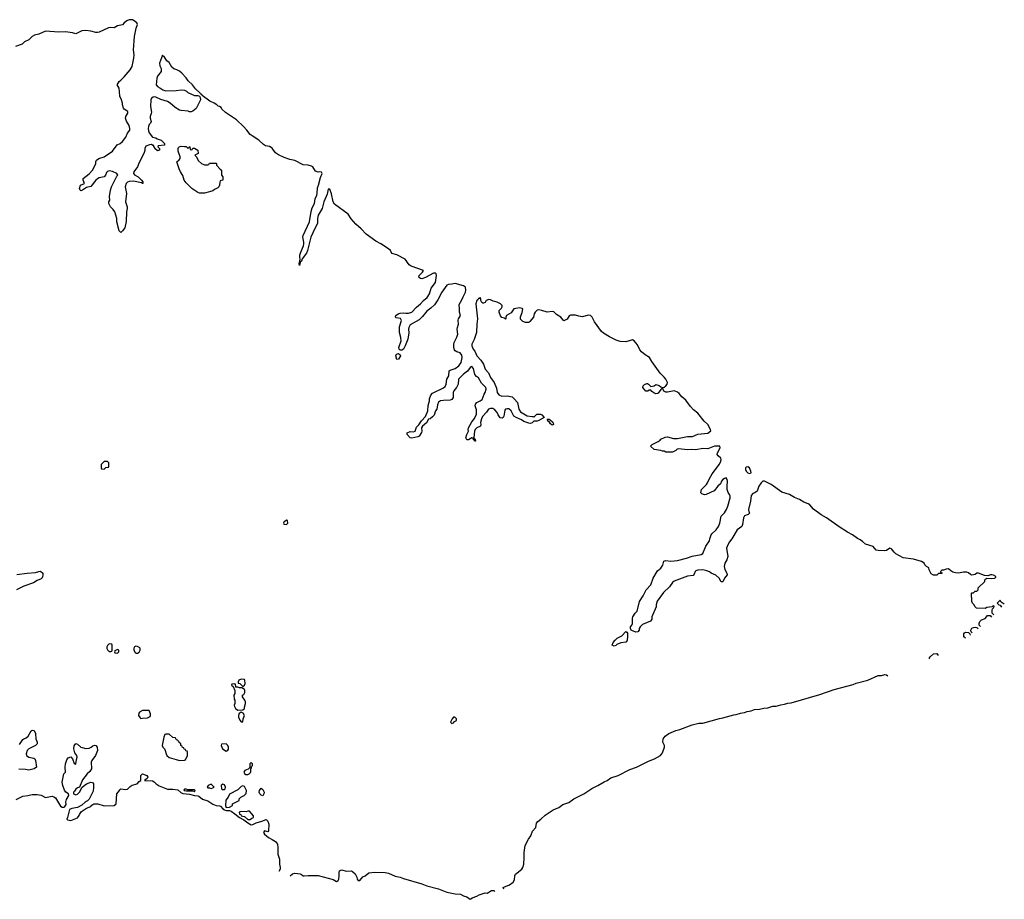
# Model space of a CAD drawing. Header units: inches. Extents: x 2710684 to 2828758, y 857022 to 965663.
# Tile 296 of 316: x 2816980 to 2828758, y 865690 to 876209. Entities that reach past the tile are written whole.
import ezdxf

# ---------------------------------------------------------------- set-up
doc = ezdxf.new("R2010")
doc.units = ezdxf.units.IN
doc.header["$MEASUREMENT"] = 0
for name, color, linetype in [('C8816', 7, 'Continuous'), ('C8817', 7, 'Continuous'), ('C8826', 7, 'Continuous'), ('C8827', 7, 'Continuous')]:
    doc.layers.add(name, color=color, linetype=linetype)

msp = doc.modelspace()

# ---------------------------------------------------------------- linework, layer by layer
at = {"layer": 'C8816', "color": 4, "elevation": 4}
for points in [[(2816947, 869573), (2817070, 869591), (2817170, 869599), (2817208, 869612), (2817230, 869613), (2817256, 869590), (2817258, 869570), (2817253, 869547), (2817247, 869533), (2817237, 869523), (2817190, 869504), (2817146, 869474), (2817030, 869436), (2816941, 869390)], [(2816979, 867541), (2817019, 867601), (2817030, 867611), (2817058, 867622), (2817080, 867640), (2817116, 867704), (2817130, 867712), (2817152, 867710), (2817171, 867671), (2817175, 867610), (2817191, 867570), (2817191, 867550), (2817170, 867529), (2817091, 867489), (2817071, 867469), (2817056, 867430), (2817062, 867410), (2817090, 867391), (2817150, 867378), (2817162, 867370), (2817171, 867351), (2817182, 867270), (2817154, 867250), (2817090, 867234), (2817050, 867241), (2816970, 867245)], [(2816938, 866882), (2817018, 866922), (2817079, 866930), (2817130, 866944), (2817190, 866945), (2817237, 866937), (2817290, 866909), (2817370, 866923), (2817390, 866916), (2817410, 866902), (2817470, 866803), (2817490, 866791), (2817510, 866791), (2817521, 866799), (2817535, 866825), (2817532, 866850), (2817538, 866882), (2817569, 866930), (2817562, 866950), (2817532, 866972), (2817516, 866996), (2817495, 867050), (2817489, 867090), (2817509, 867190), (2817528, 867212), (2817525, 867270), (2817529, 867310), (2817542, 867358), (2817560, 867380), (2817590, 867392), (2817611, 867371), (2817630, 867314), (2817647, 867307), (2817653, 867310), (2817659, 867361), (2817668, 867390), (2817662, 867410), (2817641, 867441), (2817629, 867490), (2817633, 867527), (2817650, 867552), (2817670, 867546), (2817710, 867510), (2817770, 867493), (2817810, 867497), (2817835, 867510), (2817853, 867527), (2817875, 867535), (2817890, 867531), (2817907, 867510), (2817911, 867470), (2817888, 867410), (2817844, 867350), (2817837, 867330), (2817839, 867250), (2817820, 867220), (2817787, 867190), (2817730, 867118), (2817694, 867030), (2817670, 867022), (2817650, 867008), (2817637, 866983), (2817625, 866970), (2817622, 866950), (2817650, 866941), (2817672, 866948), (2817695, 866970), (2817728, 867032), (2817778, 867070), (2817830, 867091), (2817850, 867085), (2817861, 867070), (2817863, 867030), (2817857, 866983), (2817811, 866889), (2817791, 866869), (2817766, 866854), (2817725, 866815), (2817673, 866787), (2817603, 866777), (2817577, 866763), (2817571, 866749), (2817553, 866667), (2817543, 866650), (2817550, 866641), (2817590, 866633), (2817670, 866666), (2817690, 866691), (2817694, 866706), (2817718, 866742), (2817780, 866780), (2817830, 866799), (2817843, 866817), (2817868, 866832), (2817913, 866833), (2817990, 866807), (2818112, 866810), (2818133, 866830), (2818144, 866950), (2818175, 866990), (2818178, 867002), (2818190, 867012), (2818245, 867005), (2818270, 867007), (2818302, 867038), (2818327, 867053), (2818384, 867070), (2818410, 867098), (2818428, 867110), (2818429, 867170), (2818451, 867191), (2818502, 867170), (2818512, 867150), (2818504, 867136), (2818474, 867110), (2818570, 867105), (2818590, 867095), (2818614, 867070), (2818647, 867047), (2818750, 867007), (2818810, 867007), (2818870, 866998), (2818906, 866966), (2818930, 866954), (2819010, 866949), (2819070, 866930), (2819110, 866927), (2819122, 866922), (2819168, 866888), (2819230, 866867), (2819290, 866826), (2819330, 866813), (2819369, 866809), (2819383, 866803), (2819411, 866770), (2819430, 866758), (2819450, 866751), (2819490, 866750), (2819510, 866743), (2819554, 866714), (2819610, 866668), (2819662, 866642), (2819710, 866604), (2819750, 866581), (2819770, 866584), (2819810, 866605), (2819877, 866623), (2819930, 866645), (2819950, 866624), (2819960, 866590), (2819956, 866510), (2819950, 866497), (2819910, 866510), (2819896, 866490), (2819907, 866470), (2819955, 866430), (2820000, 866405)]]:
    msp.add_lwpolyline(points, dxfattribs=at)
at = {"layer": 'C8816', "color": 4}
for points, elevation in [([(2818050, 868746), (2818030, 868726), (2818022, 868710), (2818022, 868690), (2818030, 868674), (2818050, 868654), (2818070, 868654), (2818082, 868658), (2818086, 868670), (2818086, 868730), (2818082, 868742)], 8), ([(2818150, 868678), (2818118, 868662), (2818114, 868650), (2818118, 868638), (2818150, 868634), (2818166, 868650), (2818166, 868670)], 8), ([(2818370, 868718), (2818352, 868708), (2818345, 868695), (2818345, 868670), (2818360, 868640), (2818370, 868632), (2818390, 868632), (2818410, 868645), (2818422, 868670), (2818422, 868690), (2818417, 868697), (2818390, 868715)], 8), ([(2819630, 868322), (2819602, 868310), (2819592, 868290), (2819594, 868274), (2819614, 868270), (2819650, 868234), (2819670, 868252), (2819677, 868270), (2819672, 868312), (2819670, 868318), (2819660, 868320)], 8), ([(2819550, 868266), (2819518, 868262), (2819514, 868250), (2819533, 868233), (2819553, 868187), (2819554, 868150), (2819542, 868130), (2819545, 868085), (2819552, 868070), (2819552, 868032), (2819545, 868010), (2819550, 867994), (2819562, 867970), (2819590, 867952), (2819650, 867954), (2819668, 867972), (2819668, 867988), (2819682, 868030), (2819682, 868050), (2819675, 868070), (2819646, 868110), (2819646, 868130), (2819660, 868140), (2819675, 868165), (2819674, 868190), (2819670, 868198), (2819638, 868218), (2819610, 868218), (2819590, 868226), (2819567, 868227), (2819562, 868262)], 8), ([(2818450, 867948), (2818412, 867928), (2818404, 867916), (2818402, 867890), (2818420, 867860), (2818430, 867852), (2818450, 867858), (2818510, 867862), (2818542, 867878), (2818546, 867890), (2818546, 867910), (2818530, 867946)], 8), ([(2819630, 867926), (2819606, 867914), (2819598, 867890), (2819598, 867870), (2819612, 867832), (2819630, 867814), (2819650, 867814), (2819655, 867850), (2819668, 867890), (2819655, 867915)], 8), ([(2818770, 867666), (2818730, 867666), (2818718, 867662), (2818705, 867630), (2818685, 867530), (2818691, 867510), (2818711, 867491), (2818721, 867470), (2818731, 867430), (2818741, 867410), (2818770, 867387), (2818850, 867361), (2818890, 867351), (2818950, 867354), (2818962, 867358), (2818986, 867410), (2818986, 867450), (2818982, 867462), (2818967, 867467), (2818962, 867482), (2818947, 867487), (2818942, 867502), (2818927, 867507), (2818922, 867522), (2818906, 867530), (2818906, 867550), (2818887, 867567), (2818882, 867582), (2818867, 867587), (2818862, 867602), (2818847, 867607), (2818842, 867622), (2818810, 867626)], 8), ([(2819448, 867548), (2819394, 867546), (2819392, 867530), (2819408, 867488), (2819450, 867462), (2819468, 867472), (2819476, 867484), (2819478, 867510), (2819468, 867530)], 8), ([(2819750, 867326), (2819734, 867310), (2819734, 867266), (2819713, 867247), (2819674, 867230), (2819662, 867210), (2819670, 867194), (2819684, 867184), (2819710, 867182), (2819726, 867190), (2819746, 867210), (2819746, 867254), (2819750, 867254), (2819758, 867282), (2819766, 867290), (2819766, 867310)], 8), ([(2818970, 867008), (2818950, 867006), (2818945, 866995), (2818946, 866990), (2818970, 866986), (2819047, 866987), (2819062, 866982), (2819070, 866974), (2819078, 866990), (2819070, 866998), (2818990, 866998)], 8), ([(2819270, 867066), (2819234, 867050), (2819222, 867030), (2819230, 867022), (2819250, 867022), (2819270, 867014), (2819290, 867022), (2819306, 867030)], 8), ([(2819410, 867068), (2819392, 867050), (2819393, 867013), (2819404, 867004), (2819430, 867002), (2819438, 867010), (2819442, 867030), (2819430, 867058)], 8), ([(2819650, 867046), (2819630, 867038), (2819590, 866998), (2819490, 866946), (2819474, 866910), (2819444, 866876), (2819441, 866810), (2819450, 866788), (2819490, 866792), (2819526, 866810), (2819527, 866833), (2819606, 866870), (2819606, 866890), (2819626, 866910), (2819666, 866930), (2819690, 866954), (2819695, 866990), (2819670, 867038)], 8), ([(2819890, 866929), (2819870, 866937), (2819854, 866950), (2819846, 866970), (2819850, 866990), (2819870, 867018), (2819890, 867003), (2819903, 866970), (2819902, 866950)], 4), ([(2819730, 866746), (2819710, 866746), (2819690, 866738), (2819630, 866742), (2819606, 866734), (2819611, 866710), (2819624, 866704), (2819631, 866690), (2819670, 866682), (2819710, 866646), (2819726, 866646), (2819730, 866642), (2819758, 866662), (2819778, 866670), (2819778, 866690)], 8)]:
    msp.add_lwpolyline(points, close=True, dxfattribs=dict(at, elevation=elevation))
at = {"layer": 'C8817', "color": 4, "elevation": 4}
msp.add_lwpolyline([(2820000, 874671), (2819990, 874680), (2819970, 874692), (2819922, 874702), (2819897, 874717), (2819839, 874770), (2819759, 874819), (2819738, 874838), (2819697, 874890), (2819659, 874930), (2819575, 875010), (2819440, 875100), (2819400, 875140), (2819390, 875158), (2819370, 875171), (2819354, 875174), (2819339, 875190), (2819305, 875210), (2819253, 875233), (2819161, 875301), (2819159, 875310), (2819141, 875321), (2819137, 875330), (2819083, 875383), (2819048, 875430), (2818997, 875477), (2818970, 875515), (2818918, 875570), (2818890, 875594), (2818861, 875610), (2818822, 875622), (2818800, 875640), (2818770, 875696), (2818739, 875719), (2818710, 875769), (2818694, 875774), (2818690, 875786), (2818651, 875690), (2818658, 875658), (2818673, 875627), (2818674, 875590), (2818630, 875534), (2818620, 875510), (2818614, 875430), (2818627, 875410), (2818656, 875396), (2818691, 875370), (2818730, 875358), (2818850, 875362), (2818910, 875371), (2818950, 875365), (2818974, 875354), (2818990, 875338), (2819070, 875302), (2819110, 875302), (2819130, 875294), (2819140, 875280), (2819142, 875250), (2819090, 875149), (2819050, 875115), (2819030, 875108), (2819010, 875108), (2818995, 875115), (2818910, 875122), (2818890, 875129), (2818840, 875160), (2818781, 875210), (2818750, 875229), (2818670, 875254), (2818610, 875282), (2818590, 875287), (2818576, 875284), (2818555, 875270), (2818549, 875250), (2818546, 875170), (2818555, 875105), (2818553, 875087), (2818539, 875050), (2818539, 875030), (2818554, 874990), (2818546, 874970), (2818530, 874954), (2818519, 874930), (2818515, 874910), (2818520, 874880), (2818530, 874856), (2818570, 874805), (2818610, 874796), (2818626, 874786), (2818674, 874770), (2818714, 874730), (2818714, 874710), (2818638, 874702), (2818634, 874690), (2818654, 874670), (2818654, 874650), (2818630, 874642), (2818598, 874670), (2818598, 874678), (2818586, 874694), (2818586, 874706), (2818574, 874706), (2818555, 874715), (2818534, 874714), (2818490, 874695), (2818477, 874670), (2818476, 874644), (2818465, 874610), (2818410, 874501), (2818391, 874449), (2818345, 874390), (2818341, 874370), (2818354, 874354), (2818398, 874330), (2818438, 874290), (2818452, 874270), (2818454, 874250), (2818449, 874249), (2818438, 874258), (2818340, 874280), (2818290, 874275), (2818270, 874266), (2818254, 874250), (2818243, 874210), (2818259, 874130), (2818247, 874030), (2818266, 873970), (2818266, 873950), (2818256, 873910), (2818255, 873795), (2818238, 873722), (2818210, 873686), (2818190, 873666), (2818170, 873686), (2818144, 873790), (2818141, 873830), (2818119, 873910), (2818099, 873939), (2818068, 873970), (2818048, 874010), (2818048, 874032), (2818058, 874050), (2818055, 874095), (2818066, 874170), (2818079, 874210), (2818118, 874290), (2818143, 874337), (2818155, 874350), (2818142, 874370), (2818090, 874393), (2818050, 874401), (2818030, 874394), (2818018, 874382), (2818006, 874350), (2817991, 874329), (2817930, 874317), (2817910, 874306), (2817891, 874290), (2817830, 874215), (2817779, 874201), (2817730, 874169), (2817710, 874164), (2817702, 874170), (2817697, 874190), (2817709, 874231), (2817755, 874250), (2817738, 874290), (2817738, 874310), (2817813, 874367), (2817852, 874408), (2817882, 874470), (2817889, 874490), (2817889, 874511), (2817898, 874530), (2817926, 874550), (2817990, 874568), (2818090, 874637), (2818147, 874713), (2818182, 874730), (2818210, 874751), (2818250, 874806), (2818269, 874851), (2818296, 874890), (2818298, 874910), (2818290, 874942), (2818257, 874997), (2818245, 875030), (2818249, 875051), (2818273, 875090), (2818274, 875110), (2818230, 875138), (2818222, 875150), (2818209, 875190), (2818209, 875210), (2818198, 875250), (2818176, 875296), (2818175, 875350), (2818168, 875390), (2818148, 875430), (2818168, 875470), (2818190, 875485), (2818230, 875525), (2818302, 875610), (2818324, 875650), (2818345, 875750), (2818349, 875790), (2818343, 875850), (2818354, 876010), (2818373, 876107), (2818389, 876150), (2818381, 876170), (2818350, 876197), (2818330, 876209), (2818290, 876209), (2818263, 876197), (2818228, 876172), (2818210, 876149), (2818150, 876136), (2818110, 876113), (2818070, 876115), (2818042, 876110), (2817930, 876059), (2817910, 876055), (2817890, 876055), (2817830, 876074), (2817770, 876081), (2817724, 876076), (2817650, 876042), (2817610, 876054), (2817530, 876065), (2817450, 876061), (2817290, 876074), (2817210, 876038), (2817157, 876023), (2817130, 876008), (2817090, 875968), (2817037, 875943), (2817010, 875918), (2816930, 875888)], dxfattribs=at)
at = {"layer": 'C8817', "color": 4}
for points, elevation in [([(2818950, 874692), (2818970, 874694), (2818990, 874674), (2819002, 874678), (2819010, 874694), (2819014, 874690), (2819018, 874658), (2819030, 874654), (2819042, 874658), (2819050, 874674), (2819073, 874673), (2819111, 874650), (2819114, 874610), (2819074, 874590), (2819092, 874572), (2819120, 874520), (2819154, 874490), (2819190, 874474), (2819230, 874474), (2819242, 874478), (2819250, 874494), (2819330, 874494), (2819334, 874490), (2819334, 874470), (2819380, 874420), (2819394, 874410), (2819394, 874350), (2819412, 874332), (2819412, 874290), (2819378, 874282), (2819373, 874267), (2819372, 874230), (2819362, 874210), (2819350, 874198), (2819310, 874178), (2819290, 874162), (2819250, 874149), (2819190, 874135), (2819130, 874135), (2819110, 874142), (2819038, 874190), (2818970, 874258), (2818949, 874290), (2818930, 874346), (2818902, 874390), (2818886, 874426), (2818858, 874510), (2818888, 874532), (2818898, 874550), (2818898, 874570), (2818876, 874636), (2818875, 874670), (2818878, 874682), (2818886, 874690), (2818910, 874698)], 4), ([(2818030, 870926), (2817990, 870926), (2817954, 870890), (2817954, 870850), (2817958, 870838), (2817990, 870834), (2818010, 870854), (2818042, 870858), (2818046, 870870), (2818046, 870910)], 8)]:
    msp.add_lwpolyline(points, close=True, dxfattribs=dict(at, elevation=elevation))
at = {"layer": 'C8826', "color": 4, "elevation": 4}
for points in [[(2825499, 870000), (2825470, 869965), (2825450, 869929), (2825436, 869890), (2825451, 869790), (2825439, 869750), (2825415, 869710), (2825407, 869670), (2825414, 869634), (2825438, 869590), (2825442, 869570), (2825411, 869529), (2825390, 869486), (2825370, 869488), (2825349, 869530), (2825306, 869566), (2825250, 869589), (2825230, 869605), (2825200, 869620), (2825150, 869630), (2825090, 869625), (2825070, 869618), (2825061, 869610), (2825050, 869578), (2825037, 869563), (2824970, 869553), (2824810, 869496), (2824790, 869477), (2824755, 869425), (2824681, 869359), (2824605, 869255), (2824595, 869210), (2824594, 869186), (2824542, 869070), (2824540, 869040), (2824524, 869016), (2824430, 868978), (2824402, 868950), (2824392, 868930), (2824392, 868910), (2824374, 868890), (2824350, 868884), (2824304, 868904), (2824295, 868910), (2824286, 868930), (2824288, 868950), (2824304, 868970), (2824309, 868990), (2824310, 869054), (2824315, 869070), (2824342, 869110), (2824365, 869135), (2824393, 869250), (2824440, 869320), (2824474, 869390), (2824529, 869450), (2824559, 869530), (2824610, 869618), (2824650, 869651), (2824675, 869685), (2824685, 869735), (2824710, 869741), (2824770, 869735), (2824850, 869743), (2824958, 869770), (2825026, 869794), (2825130, 869812), (2825150, 869825), (2825186, 869914), (2825230, 869977), (2825237, 870000)], [(2828632, 869092), (2828613, 869110), (2828612, 869148), (2828615, 869165), (2828630, 869174), (2828638, 869190), (2828636, 869196), (2828630, 869198), (2828614, 869190), (2828614, 869186), (2828550, 869178), (2828530, 869168), (2828426, 869170), (2828406, 869190), (2828398, 869210), (2828378, 869230), (2828368, 869250), (2828366, 869350), (2828370, 869354), (2828390, 869354), (2828410, 869374), (2828430, 869374), (2828446, 869390), (2828447, 869413), (2828526, 869490), (2828526, 869510), (2828536, 869524), (2828550, 869531), (2828610, 869527), (2828646, 869530), (2828657, 869543), (2828657, 869550), (2828630, 869565), (2828610, 869569), (2828591, 869569), (2828560, 869560), (2828521, 869561), (2828450, 869589), (2828430, 869589), (2828410, 869573), (2828370, 869568), (2828354, 869574), (2828330, 869595), (2828310, 869602), (2828270, 869602), (2828210, 869592), (2828175, 869595), (2828143, 869603), (2828117, 869617), (2828090, 869641), (2828061, 869639), (2828030, 869626), (2828010, 869626), (2827994, 869610), (2827998, 869598), (2828013, 869593), (2828012, 869588), (2827970, 869586), (2827950, 869568), (2827910, 869566), (2827882, 869582), (2827858, 869630), (2827855, 869655), (2827829, 869669), (2827809, 869689), (2827799, 869710), (2827769, 869730), (2827670, 869759), (2827550, 869773), (2827461, 869821), (2827440, 869840), (2827410, 869883), (2827390, 869890), (2827350, 869862), (2827330, 869858), (2827250, 869861), (2827227, 869867), (2827190, 869909), (2827097, 869937), (2827061, 869970), (2827032, 869990), (2827009, 870000)], [(2828758, 869218), (2828722, 869242), (2828710, 869266), (2828674, 869230), (2828694, 869210), (2828710, 869206), (2828724, 869184)], [(2828474, 868954), (2828456, 868970), (2828458, 868990), (2828467, 869013), (2828487, 869033), (2828528, 869050), (2828555, 869085), (2828590, 869084), (2828604, 869064)], [(2828294, 868814), (2828272, 868830), (2828275, 868865), (2828282, 868878), (2828297, 868883), (2828330, 868882), (2828345, 868865), (2828348, 868848)], [(2828375, 868875), (2828361, 868890), (2828359, 868910), (2828369, 868931), (2828390, 868941), (2828410, 868944), (2828430, 868941), (2828446, 868926)], [(2827864, 868564), (2827861, 868570), (2827870, 868591), (2827910, 868627), (2827950, 868629), (2827966, 868606)], [(2822771, 865811), (2822764, 865830), (2822770, 865837), (2822838, 865862), (2822884, 865896), (2822897, 865923), (2822901, 865970), (2822911, 865989), (2822986, 866050), (2822998, 866070), (2823011, 866110), (2823016, 866190), (2823013, 866250), (2823028, 866332), (2823065, 866410), (2823095, 866450), (2823116, 866504), (2823153, 866547), (2823161, 866599), (2823178, 866622), (2823213, 866647), (2823265, 866695), (2823360, 866760), (2823430, 866789), (2823476, 866824), (2823550, 866849), (2823607, 866893), (2823730, 866952), (2823823, 867017), (2823897, 867050), (2823970, 867094), (2824008, 867110), (2824050, 867142), (2824139, 867170), (2824277, 867243), (2824358, 867270), (2824500, 867340), (2824575, 867370), (2824647, 867410), (2824670, 867443), (2824695, 867510), (2824692, 867530), (2824674, 867570), (2824678, 867610), (2824701, 867639), (2824747, 867673), (2824830, 867710), (2824878, 867722), (2825025, 867775), (2825105, 867795), (2825150, 867798), (2825350, 867854), (2825390, 867859), (2825523, 867897), (2825550, 867899), (2825603, 867917), (2825650, 867924), (2825683, 867937), (2825730, 867944), (2825770, 867960), (2825830, 867963), (2825883, 867977), (2825930, 867980), (2825990, 867998), (2826030, 868001), (2826083, 868017), (2826130, 868023), (2826170, 868036), (2826210, 868039), (2826550, 868139), (2826721, 868199), (2826950, 868257), (2826987, 868273), (2827127, 868310), (2827250, 868366), (2827290, 868367), (2827330, 868379), (2827350, 868374), (2827364, 868364)], [(2820000, 866405), (2820041, 866381), (2820062, 866350), (2820069, 866310), (2820069, 866230), (2820089, 866170), (2820088, 866110), (2820097, 866070), (2820094, 866050), (2820079, 866021)], [(2820216, 865970), (2820244, 865996), (2820270, 866001), (2820334, 865994), (2820350, 865988), (2820370, 865972), (2820382, 865970), (2820430, 865975), (2820550, 865973), (2820728, 865928), (2820770, 865902), (2820790, 865914), (2820798, 865930), (2820803, 865970), (2820802, 866010), (2820807, 866030), (2820830, 866041), (2820890, 866028), (2820950, 866029), (2820963, 866023), (2820994, 865994), (2821013, 865953), (2821018, 865930), (2821030, 865916), (2821050, 865916), (2821083, 865957), (2821111, 865969), (2821155, 866005), (2821225, 866015), (2821350, 866012), (2821390, 866001), (2821470, 865966), (2821530, 865956), (2821570, 865937), (2821790, 865876), (2821850, 865850), (2821990, 865814), (2822090, 865776), (2822190, 865755), (2822252, 865752), (2822290, 865733), (2822330, 865721), (2822369, 865690)], [(2822371, 865690), (2822394, 865706), (2822450, 865728), (2822475, 865745), (2822550, 865766), (2822570, 865764), (2822624, 865796), (2822650, 865794), (2822665, 865785)]]:
    msp.add_lwpolyline(points, dxfattribs=at)
at = {"layer": 'C8826', "color": 4}
for points, elevation in [([(2824090, 868718), (2824069, 868730), (2824080, 868760), (2824102, 868790), (2824129, 868811), (2824181, 868839), (2824230, 868892), (2824244, 868884), (2824251, 868871), (2824251, 868831), (2824246, 868790), (2824238, 868770), (2824230, 868764), (2824170, 868757), (2824124, 868736), (2824110, 868724)], 4), ([(2822170, 867868), (2822152, 867850), (2822134, 867810), (2822150, 867794), (2822170, 867802), (2822183, 867817), (2822206, 867830), (2822206, 867850), (2822187, 867867)], 8)]:
    msp.add_lwpolyline(points, close=True, dxfattribs=dict(at, elevation=elevation))
at = {"layer": 'C8827', "color": 4, "elevation": 4}
for points in [[(2825237, 870000), (2825252, 870048), (2825260, 870060), (2825311, 870109), (2825338, 870150), (2825356, 870190), (2825370, 870270), (2825410, 870310), (2825433, 870350), (2825451, 870391), (2825479, 870490), (2825479, 870510), (2825472, 870530), (2825456, 870556), (2825444, 870590), (2825441, 870630), (2825448, 870690), (2825444, 870710), (2825430, 870729), (2825410, 870724), (2825393, 870710), (2825377, 870690), (2825362, 870658), (2825330, 870629), (2825287, 870573), (2825190, 870532), (2825170, 870529), (2825139, 870539), (2825128, 870550), (2825134, 870590), (2825195, 870650), (2825209, 870670), (2825226, 870714), (2825263, 870777), (2825350, 870895), (2825368, 870930), (2825371, 870950), (2825366, 870966), (2825335, 870995), (2825325, 871010), (2825329, 871030), (2825358, 871090), (2825355, 871110), (2825290, 871108), (2825210, 871079), (2825150, 871080), (2825070, 871067), (2825011, 871069), (2824970, 871065), (2824862, 871078), (2824846, 871074), (2824830, 871058), (2824790, 871038), (2824710, 871038), (2824690, 871048), (2824669, 871049), (2824650, 871058), (2824570, 871069), (2824526, 871110), (2824546, 871130), (2824616, 871164), (2824640, 871180), (2824650, 871192), (2824703, 871217), (2824730, 871222), (2824802, 871202), (2824850, 871199), (2824970, 871224), (2825030, 871226), (2825090, 871251), (2825210, 871265), (2825249, 871291), (2825245, 871310), (2825210, 871367), (2825167, 871407), (2825090, 871504), (2825042, 871542), (2825003, 871583), (2824950, 871659), (2824899, 871699), (2824870, 871737), (2824850, 871754), (2824810, 871769), (2824730, 871753), (2824710, 871753), (2824685, 871765), (2824670, 871806), (2824650, 871788), (2824617, 871743), (2824610, 871738), (2824590, 871735), (2824565, 871745), (2824541, 871761), (2824530, 871778), (2824510, 871778), (2824492, 871768), (2824470, 871768), (2824449, 871789), (2824435, 871810), (2824438, 871830), (2824455, 871845), (2824483, 871857), (2824490, 871858), (2824502, 871850), (2824530, 871822), (2824570, 871831), (2824590, 871845), (2824630, 871835), (2824650, 871818), (2824671, 871811), (2824690, 871814), (2824711, 871829), (2824726, 871850), (2824730, 871870), (2824711, 871910), (2824690, 871936), (2824642, 871982), (2824540, 872120), (2824512, 872170), (2824460, 872200), (2824417, 872237), (2824400, 872260), (2824370, 872322), (2824330, 872368), (2824310, 872379), (2824230, 872358), (2824162, 872362), (2824115, 872375), (2824036, 872416), (2823962, 872462), (2823941, 872481), (2823857, 872597), (2823828, 872650), (2823809, 872671), (2823786, 872674), (2823710, 872657), (2823670, 872662), (2823630, 872677), (2823570, 872675), (2823551, 872669), (2823530, 872629), (2823490, 872608), (2823454, 872650), (2823402, 872682), (2823370, 872714), (2823350, 872718), (2823290, 872712), (2823227, 872733), (2823190, 872739), (2823170, 872735), (2823148, 872712), (2823136, 872690), (2823126, 872650), (2823082, 872598), (2823070, 872589), (2823031, 872589), (2823000, 872600), (2822969, 872629), (2822970, 872654), (2822992, 872708), (2822999, 872750), (2822990, 872757), (2822963, 872763), (2822892, 872750), (2822858, 872702), (2822802, 872670), (2822794, 872650), (2822794, 872630), (2822790, 872628), (2822778, 872638), (2822749, 872649), (2822730, 872668), (2822715, 872710), (2822715, 872730), (2822742, 872758), (2822750, 872774), (2822752, 872790), (2822732, 872810), (2822693, 872830), (2822643, 872843), (2822610, 872861), (2822590, 872865), (2822562, 872850), (2822550, 872828), (2822530, 872818), (2822520, 872820), (2822510, 872826), (2822498, 872850), (2822498, 872870), (2822490, 872886), (2822484, 872876), (2822470, 872874), (2822461, 872859), (2822450, 872852), (2822436, 872810), (2822457, 872630), (2822448, 872570), (2822446, 872470), (2822416, 872384), (2822387, 872330), (2822388, 872310), (2822405, 872270), (2822424, 872244), (2822449, 872189), (2822496, 872136), (2822529, 872090), (2822548, 872028), (2822587, 871987), (2822610, 871930), (2822655, 871870), (2822682, 871802), (2822693, 871750), (2822710, 871721), (2822747, 871707), (2822810, 871711), (2822870, 871698), (2822896, 871676), (2822936, 871630), (2822951, 871550), (2822970, 871518), (2823050, 871471), (2823110, 871465), (2823122, 871462), (2823130, 871454), (2823168, 871492), (2823210, 871492), (2823224, 871484), (2823254, 871450), (2823190, 871415), (2823169, 871409), (2823130, 871408), (2823110, 871388), (2823090, 871382), (2823070, 871384), (2823010, 871406), (2822983, 871423), (2822919, 871450), (2822890, 871469), (2822861, 871530), (2822830, 871556), (2822810, 871556), (2822792, 871550), (2822782, 871538), (2822770, 871466), (2822762, 871450), (2822750, 871444), (2822729, 871449), (2822704, 871484), (2822692, 871512), (2822663, 871543), (2822638, 871558), (2822610, 871561), (2822587, 871550), (2822563, 871517), (2822515, 871465), (2822503, 871437), (2822491, 871391), (2822498, 871370), (2822492, 871350), (2822450, 871329), (2822427, 871310), (2822419, 871290), (2822412, 871212), (2822418, 871198), (2822430, 871194), (2822434, 871170), (2822430, 871168), (2822422, 871182), (2822410, 871186), (2822406, 871206), (2822390, 871208), (2822350, 871186), (2822330, 871186), (2822318, 871210), (2822329, 871250), (2822349, 871290), (2822344, 871310), (2822349, 871330), (2822390, 871399), (2822421, 871439), (2822445, 871490), (2822445, 871545), (2822429, 871590), (2822434, 871610), (2822450, 871631), (2822490, 871651), (2822512, 871668), (2822537, 871730), (2822550, 871751), (2822562, 871790), (2822557, 871810), (2822503, 871863), (2822470, 871925), (2822443, 871943), (2822425, 871965), (2822410, 872039), (2822390, 872063), (2822370, 872049), (2822336, 872004), (2822289, 871971), (2822228, 871912), (2822225, 871850), (2822205, 871810), (2822175, 871770), (2822167, 871750), (2822166, 871690), (2822151, 871669), (2822130, 871659), (2822050, 871657), (2822014, 871650), (2821990, 871634), (2821978, 871602), (2821968, 871552), (2821955, 871530), (2821939, 871481), (2821920, 871460), (2821890, 871437), (2821872, 871430), (2821845, 871390), (2821797, 871350), (2821788, 871330), (2821791, 871290), (2821786, 871274), (2821758, 871230), (2821741, 871219), (2821670, 871204), (2821650, 871209), (2821614, 871250), (2821615, 871270), (2821650, 871283), (2821690, 871281), (2821712, 871288), (2821725, 871335), (2821754, 871366), (2821786, 871414), (2821836, 871464), (2821861, 871530), (2821865, 871595), (2821882, 871650), (2821883, 871677), (2821900, 871720), (2821919, 871741), (2822050, 871805), (2822070, 871824), (2822082, 871850), (2822089, 871910), (2822113, 871950), (2822118, 872010), (2822130, 872018), (2822190, 872036), (2822232, 872070), (2822261, 872110), (2822273, 872170), (2822270, 872199), (2822250, 872226), (2822210, 872238), (2822190, 872250), (2822181, 872261), (2822172, 872290), (2822172, 872328), (2822178, 872350), (2822210, 872411), (2822222, 872450), (2822215, 872510), (2822217, 872530), (2822230, 872570), (2822226, 872614), (2822230, 872630), (2822253, 872670), (2822241, 872710), (2822242, 872750), (2822237, 872803), (2822270, 872859), (2822284, 872896), (2822311, 872949), (2822316, 872976), (2822313, 873010), (2822290, 873026), (2822190, 873055), (2822150, 873045), (2822110, 873044), (2822090, 873035), (2822029, 872951), (2821982, 872858), (2821942, 872798), (2821900, 872760), (2821850, 872724), (2821799, 872661), (2821759, 872621), (2821650, 872561), (2821633, 872530), (2821631, 872510), (2821635, 872465), (2821622, 872390), (2821593, 872307), (2821570, 872269), (2821550, 872257), (2821530, 872259), (2821521, 872270), (2821515, 872290), (2821544, 872370), (2821540, 872410), (2821524, 872470), (2821522, 872510), (2821525, 872535), (2821549, 872610), (2821534, 872634), (2821483, 872643), (2821475, 872650), (2821481, 872670), (2821507, 872693), (2821530, 872701), (2821570, 872704), (2821598, 872698), (2821630, 872698), (2821670, 872710), (2821728, 872772), (2821776, 872810), (2821809, 872851), (2821854, 872886), (2821881, 872930), (2821903, 872997), (2821952, 873068), (2821964, 873150), (2821961, 873170), (2821950, 873179), (2821930, 873176), (2821834, 873126), (2821790, 873112), (2821774, 873114), (2821761, 873121), (2821755, 873130), (2821758, 873150), (2821797, 873190), (2821809, 873210), (2821662, 873262), (2821639, 873279), (2821590, 873345), (2821490, 873398), (2821432, 873412), (2821414, 873450), (2821392, 873470), (2821300, 873530), (2821241, 873561), (2821123, 873643), (2821063, 873710), (2821002, 873762), (2820947, 873827), (2820910, 873882), (2820744, 874004), (2820731, 874030), (2820710, 874125), (2820690, 874184), (2820670, 874182), (2820657, 874123), (2820620, 874030), (2820598, 873950), (2820550, 873870), (2820542, 873830), (2820544, 873770), (2820509, 873711), (2820462, 873610), (2820424, 873450), (2820410, 873417), (2820359, 873350), (2820350, 873322), (2820341, 873319), (2820329, 873269), (2820323, 873290), (2820335, 873345), (2820330, 873370), (2820333, 873393), (2820343, 873430), (2820375, 873505), (2820380, 873530), (2820380, 873550), (2820367, 873610), (2820371, 873630), (2820446, 873790), (2820465, 873915), (2820480, 873960), (2820505, 874010), (2820515, 874065), (2820534, 874110), (2820539, 874130), (2820542, 874198), (2820555, 874230), (2820578, 874322), (2820597, 874370), (2820590, 874385), (2820570, 874389), (2820550, 874384), (2820517, 874397), (2820485, 874450), (2820470, 874458), (2820430, 874470), (2820370, 874475), (2820270, 874527), (2820210, 874537), (2820142, 874562), (2820074, 874594), (2820039, 874619), (2820010, 874662), (2820000, 874671)], [(2827009, 870000), (2827003, 870003), (2826944, 870050), (2826882, 870082), (2826783, 870143), (2826630, 870250), (2826566, 870286), (2826474, 870354), (2826430, 870407), (2826410, 870421), (2826361, 870441), (2826310, 870472), (2826250, 870495), (2826187, 870530), (2826098, 870558), (2825970, 870652), (2825890, 870689), (2825870, 870689), (2825848, 870672), (2825823, 870630), (2825802, 870570), (2825772, 870550), (2825750, 870542), (2825730, 870518), (2825721, 870450), (2825697, 870350), (2825703, 870323), (2825712, 870310), (2825710, 870306), (2825694, 870290), (2825650, 870274), (2825637, 870250), (2825628, 870172), (2825619, 870150), (2825561, 870110), (2825499, 870001), (2825499, 870000)]]:
    msp.add_lwpolyline(points, dxfattribs=at)
at = {"layer": 'C8827', "color": 4}
for points, elevation in [([(2821490, 872146), (2821479, 872190), (2821489, 872211), (2821510, 872218), (2821530, 872202), (2821535, 872190), (2821510, 872148)], 4), ([(2823350, 871359), (2823330, 871375), (2823317, 871397), (2823298, 871410), (2823298, 871418), (2823288, 871432), (2823312, 871430), (2823330, 871421), (2823358, 871398), (2823363, 871390), (2823365, 871370)], 4), ([(2825690, 870861), (2825670, 870857), (2825664, 870850), (2825663, 870830), (2825670, 870811), (2825690, 870791), (2825710, 870781), (2825729, 870791), (2825727, 870810), (2825710, 870849)], 4), ([(2820170, 870226), (2820153, 870207), (2820138, 870202), (2820134, 870190), (2820138, 870178), (2820170, 870174), (2820186, 870190), (2820182, 870222)], 8)]:
    msp.add_lwpolyline(points, close=True, dxfattribs=dict(at, elevation=elevation))

doc.saveas('drawing.dxf')
